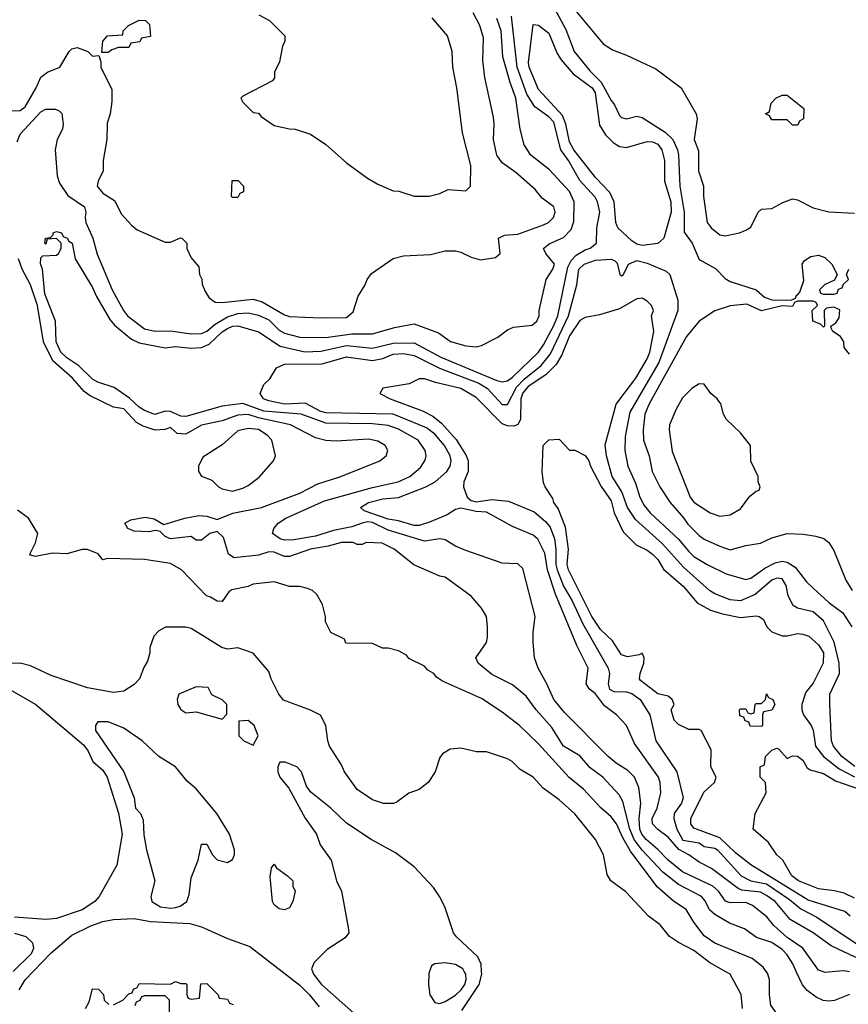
# Model space of a CAD drawing. Header units: inches. Extents: x 1793389 to 1900389, y 320802 to 470796.
# Tile 535 of 656: x 1865449 to 1868645, y 399874 to 403673. Entities that reach past the tile are written whole.
import ezdxf

# ---------------------------------------------------------------- set-up
doc = ezdxf.new("R2010")
doc.units = ezdxf.units.IN
doc.header["$MEASUREMENT"] = 0
doc.layers.add('B8369', color=7, linetype='Continuous')
doc.layers.add('B8460', color=7, linetype='Continuous')

msp = doc.modelspace()

# ---------------------------------------------------------------- linework, layer by layer
at = {"layer": 'B8369', "color": 2}
for points, elevation in [([(1865447.1, 399930), (1865470, 399968.2), (1865500.6, 400000)], 250), ([(1866461.7, 400000), (1866530, 399947.7), (1866567.3, 399910), (1866603.7, 399863.7)], 250), ([(1866578.2, 400000), (1866581.6, 399990), (1866613, 399950), (1866759.6, 399819.6)], 254), ([(1867030, 400000), (1867027.3, 399992.7), (1867025.5, 399950), (1867030.7, 399910), (1867050, 399881), (1867070, 399877.3), (1867090, 399884.9), (1867130, 399908.5), (1867151.3, 399930), (1867165.6, 399950), (1867171.5, 399970), (1867169.5, 399990), (1867163.8, 400000)], 258), ([(1867154.5, 399850), (1867221.1, 399950), (1867231.2, 399990), (1867230.5, 400000)], 254), ([(1868237.5, 399857.5), (1868232.1, 399912.1), (1868189.5, 399989.5), (1868170.9, 400000)], 250), ([(1868647.3, 399530), (1868644.2, 399690), (1868638.2, 399718.2), (1868627.6, 399727.6), (1868610, 399731.6), (1868510, 399694), (1868467.9, 399687.9), (1868448.7, 399690), (1868452.7, 399752.7), (1868390, 399809), (1868346, 399870), (1868340.9, 399910), (1868340.9, 399970), (1868333.6, 399993.6), (1868329.2, 400000)], 246), ([(1868650, 399912), (1868591.8, 399888.2), (1868570, 399885.6), (1868548, 399888), (1868521.7, 399901.7), (1868486.5, 399926.5), (1868468.2, 399948.2), (1868444.9, 400000)], 242), ([(1868596.5, 400000), (1868556.5, 399996.5), (1868545.9, 400000)], 238), ([(1868650, 399998.7), (1868643.9, 400000)], 238), ([(1865810, 399872), (1865846, 399890), (1865870, 399914), (1865882, 399918), (1865887.3, 399932.7), (1865902, 399938), (1865910, 399954), (1866030, 399952), (1866050, 399962), (1866070, 399954), (1866090, 399954), (1866094, 399950), (1866094, 399910), (1866098, 399898), (1866110, 399894), (1866142, 399898), (1866147.3, 399952.7), (1866170, 399954), (1866214, 399910), (1866218, 399898), (1866250, 399894), (1866258, 399878), (1866272.7, 399872.7)], 246), ([(1865702, 399858), (1865716.4, 399883.6), (1865730, 399934), (1865752.7, 399932.7), (1865771.6, 399911.6), (1865774, 399890), (1865792.7, 399872.7)], 246), ([(1866027.3, 399792.7), (1866026, 399890), (1866010, 399906), (1865930, 399906), (1865918, 399902), (1865912, 399888), (1865898, 399882), (1865892.7, 399867.3)], 246)]:
    msp.add_lwpolyline(points, dxfattribs=dict(at, elevation=elevation))
at = {"layer": 'B8460', "color": 2}
for points, elevation in [([(1867493.4, 403750), (1867555.2, 403635.2), (1867587.4, 403550), (1867650, 403474.4), (1867692.2, 403432.2), (1867730, 403360.7), (1867743.7, 403343.7), (1867762.4, 403302.4), (1867770, 403294.8), (1867790, 403290.7), (1867830, 403300.5), (1867850, 403295.5), (1867939.1, 403239.1), (1867968.4, 403210), (1867986.7, 403170), (1867990.4, 403150), (1867995.8, 403030), (1868012, 402930), (1868012.8, 402852.8), (1868043, 402810), (1868070, 402746.8), (1868133, 402713), (1868170, 402674), (1868190, 402662), (1868290.6, 402630.6), (1868322, 402602), (1868350, 402591.3), (1868408.9, 402591.1), (1868428, 402592), (1868442, 402598), (1868446, 402610), (1868449.1, 402610.9), (1868458, 402622), (1868473.6, 402666.4), (1868468, 402730), (1868476.4, 402743.6), (1868500.4, 402759.6), (1868530, 402764.7), (1868555.3, 402755.3), (1868582, 402730), (1868602, 402690), (1868592.7, 402667.3), (1868554, 402650), (1868534, 402630), (1868538, 402618), (1868550, 402614), (1868590, 402614), (1868602, 402618), (1868607.3, 402632.7), (1868622, 402638), (1868627.3, 402652.7), (1868646, 402670), (1868638, 402690), (1868648, 402710)], 238), ([(1865410, 403321), (1865450, 403322), (1865470, 403336), (1865512.3, 403410), (1865529.6, 403450.4), (1865555.3, 403470), (1865604, 403490), (1865639.3, 403550), (1865650, 403560.7), (1865670, 403564.9), (1865712, 403550), (1865730, 403532), (1865754, 403534), (1865762, 403510), (1865762, 403490), (1865803.6, 403403.6), (1865803.6, 403356.4), (1865798, 403310), (1865786, 403274), (1865784.7, 403210), (1865771, 403130), (1865771, 403090), (1865751, 403050), (1865747.3, 403030), (1865770, 403002.8), (1865814.8, 402974.8), (1865842, 402922), (1865879.6, 402879.6), (1865902, 402862), (1866010, 402814), (1866030, 402814), (1866068.4, 402831.6), (1866074, 402830), (1866094, 402810), (1866094, 402790), (1866110, 402754), (1866139.6, 402719.6), (1866142, 402690), (1866151.6, 402671.6), (1866152.7, 402652.7), (1866163.6, 402623.6), (1866179.6, 402599.6), (1866202.8, 402582.8), (1866230, 402581), (1866350, 402594.9), (1866383.8, 402583.8), (1866470, 402533.4), (1866490, 402528), (1866610, 402522), (1866710, 402523.8), (1866734.7, 402545.3), (1866754, 402606), (1866782, 402650), (1866788.7, 402670), (1866806.3, 402693.7), (1866890, 402751.3), (1866930, 402761), (1867033.6, 402766.4), (1867090, 402781), (1867130, 402781), (1867150, 402776), (1867190, 402756), (1867226.4, 402746.4), (1867284.7, 402755.3), (1867302, 402770), (1867295.3, 402830), (1867319.3, 402840.7), (1867370, 402844.9), (1867470, 402880.7), (1867488.7, 402890), (1867508.7, 402910), (1867515.1, 402930), (1867509, 402950), (1867464.2, 402984.2), (1867437.1, 403017.1), (1867362.7, 403082.7), (1867310, 403120.9), (1867289.7, 403149.7), (1867277, 403210), (1867279.5, 403270), (1867276.2, 403296.2), (1867242.7, 403450), (1867235.5, 403515.5), (1867237.5, 403602.5), (1867223.6, 403650), (1867198.6, 403698.6)], 246), ([(1868545.9, 400000), (1868530, 400005.2), (1868469.7, 400089.7), (1868410, 400131.3), (1868357.8, 400177.8), (1868330.9, 400210.9), (1868275.4, 400255.4), (1868250, 400267.1), (1868190, 400265.7), (1868171.1, 400271.1), (1868144.2, 400310), (1868122.9, 400330), (1868005.2, 400385.2), (1867950, 400429.7), (1867910.9, 400470.9), (1867865.1, 400510), (1867848.7, 400530), (1867841.4, 400550), (1867838, 400590), (1867845.6, 400650), (1867837, 400710), (1867820.9, 400750), (1867795.3, 400775.3), (1867750, 400803.7), (1867719.3, 400830), (1867550, 400999.3), (1867509.5, 401050), (1867482.7, 401110), (1867449, 401170), (1867435.3, 401210), (1867429.1, 401270.9), (1867429.1, 401309.1), (1867437.2, 401370), (1867390, 401555.3), (1867370, 401573.2), (1867310, 401575.3), (1867170, 401625.2), (1867130, 401641.2), (1867090, 401666), (1867070, 401669.3), (1867010, 401660.9), (1866870, 401703.5), (1866810, 401732.2), (1866790, 401734.8), (1866770, 401730.7), (1866730, 401715.7), (1866658.7, 401701.3), (1866590, 401680.3), (1866505.7, 401665.7), (1866470, 401664), (1866453.2, 401670), (1866424, 401690), (1866429.2, 401710), (1866446, 401730), (1866476, 401750), (1866624.1, 401815.9), (1866810, 401867.6), (1866908.7, 401890), (1866953.2, 401910), (1866994.9, 401945.1), (1867013.6, 401973.6), (1867017.2, 401990), (1867012.7, 402010), (1866986, 402050), (1866910, 402092.6), (1866870, 402106.9), (1866810, 402113.8), (1866630, 402116.4), (1866534, 402150), (1866390, 402162.2), (1866310, 402191.2), (1866230, 402182), (1866090, 402142), (1866070, 402143.5), (1866030, 402161), (1866010, 402161.7), (1865970, 402149.8), (1865930, 402165.4), (1865910, 402177.4), (1865872.6, 402212.6), (1865813.2, 402253.2), (1865750, 402274.7), (1865730, 402286.3), (1865677.1, 402337.1), (1865630, 402368.4), (1865607.4, 402390), (1865588.7, 402430), (1865586.9, 402510), (1865545.6, 402614.4), (1865537.2, 402710), (1865529.4, 402730.6), (1865530, 402754), (1865538, 402762), (1865590, 402764.7), (1865598, 402770), (1865608, 402790), (1865608, 402810), (1865590, 402828), (1865554, 402826), (1865550, 402806), (1865546, 402810), (1865548, 402830), (1865568, 402832), (1865578, 402842), (1865578, 402850), (1865590, 402854.8), (1865610, 402850.8), (1865616, 402836), (1865631.3, 402830), (1865638, 402818), (1865650.8, 402810), (1865662.8, 402750), (1865730, 402639.1), (1865744.7, 402604.7), (1865796, 402516), (1865814.4, 402494.4), (1865879.9, 402439.9), (1865910, 402426), (1866010, 402406.7), (1866050, 402412), (1866110, 402405.3), (1866150, 402408.5), (1866179.3, 402420.7), (1866230, 402468.4), (1866250, 402481.3), (1866270, 402490.2), (1866290, 402491.6), (1866370, 402468.2), (1866453.5, 402413.5), (1866548.3, 402391.7), (1866610, 402394), (1866710, 402415.9), (1866810, 402404.9), (1866890, 402424.9), (1866970, 402426.3), (1867073.4, 402370), (1867290, 402281.1), (1867310, 402275.8), (1867330, 402279.5), (1867350, 402293.7), (1867450, 402390.4), (1867470, 402418), (1867510, 402492.7), (1867525.1, 402530), (1867562.8, 402717.2), (1867576.5, 402743.5), (1867596.1, 402763.9), (1867630, 402784.4), (1867649.5, 402790.5), (1867674, 402810), (1867675.6, 402870), (1867686.3, 402930), (1867678, 402970), (1867668.5, 402988.5), (1867610, 403052), (1867565.4, 403130), (1867536.8, 403170), (1867510, 403276.9), (1867490, 403298.5), (1867435.9, 403335.9), (1867405.1, 403385.1), (1867367.9, 403490), (1867346.2, 403686.2)], 238), ([(1866371.6, 403691.6), (1866412, 403670), (1866471.3, 403610), (1866472, 403590), (1866462, 403570), (1866451.3, 403510), (1866432, 403470), (1866431.1, 403448.9), (1866423.6, 403436.4), (1866310, 403378), (1866302, 403370), (1866310, 403354), (1866350, 403314), (1866370, 403312), (1866379.6, 403299.6), (1866430, 403264.7), (1866490, 403251), (1866510.9, 403250.9), (1866570, 403231.3), (1866630, 403191.3), (1866710, 403121), (1866790, 403061), (1866830, 403038), (1866890, 403012), (1866911.1, 403011.1), (1866970, 402991.3), (1867028.4, 402991.6), (1867070, 403002), (1867102, 403018), (1867170, 403012), (1867188, 403030), (1867189, 403110), (1867156.6, 403236.6), (1867135.1, 403410), (1867119.3, 403490), (1867117.2, 403550), (1867099, 403610), (1867040.1, 403680.1)], 250), ([(1867590, 403711), (1867699.8, 403579.8), (1867735.9, 403555.9), (1867790, 403536), (1867903.4, 403483.4), (1868001, 403410), (1868058.8, 403310), (1868062.8, 403290), (1868050.9, 403210.9), (1868067.3, 403167.3), (1868068, 403090), (1868086.8, 403030), (1868087.3, 402990), (1868100.7, 402890), (1868116, 402870), (1868150, 402842.8), (1868170, 402838.8), (1868226, 402850), (1868250, 402861), (1868270, 402872), (1868298, 402930), (1868310, 402942), (1868350, 402944.7), (1868392.5, 402967.5), (1868430, 402981), (1868450, 402978), (1868510, 402946.8), (1868570, 402930.8), (1868670, 402926.8)], 242), ([(1865439.1, 403200.9), (1865450, 403230.7), (1865530, 403317.1), (1865550, 403328), (1865586.8, 403326.8), (1865601, 403321), (1865610.7, 403310.7), (1865616, 403270), (1865614, 403250), (1865593.4, 403210), (1865584.9, 403170), (1865593.7, 403070), (1865601.7, 403041.7), (1865634.9, 402994.9), (1865698.8, 402950), (1865704, 402930), (1865700.7, 402910), (1865704, 402890), (1865730.3, 402830.3), (1865747.6, 402767.6), (1865806, 402630), (1865848.5, 402550), (1865864.4, 402530), (1865930, 402480.4), (1865970, 402470.4), (1866030, 402472), (1866110, 402460.3), (1866150, 402461.5), (1866170, 402470.3), (1866202.5, 402497.5), (1866250, 402526.4), (1866290, 402539.2), (1866330, 402541.5), (1866370, 402532.9), (1866410, 402514.3), (1866450, 402475.3), (1866470, 402463.1), (1866530, 402447.2), (1866630, 402446), (1866730, 402460.9), (1866810, 402460.5), (1866894.5, 402485.5), (1866970, 402498.8), (1867064.5, 402464.5), (1867110.5, 402430.5), (1867170, 402414.8), (1867210, 402411), (1867230, 402416), (1867292.9, 402447.1), (1867330, 402476), (1867353.6, 402486.4), (1867425.6, 402494.4), (1867444, 402510), (1867452.7, 402530), (1867453.2, 402550), (1867479.3, 402670), (1867506, 402710), (1867511.5, 402730), (1867479, 402770), (1867469.2, 402790), (1867491.8, 402808.2), (1867547.3, 402832.7), (1867576.6, 402863.4), (1867586.2, 402893.8), (1867587.6, 402970), (1867569.6, 403010), (1867493.3, 403093.3), (1867420.9, 403150), (1867395.1, 403190), (1867379.3, 403250), (1867363.1, 403370), (1867341, 403430), (1867312.8, 403530), (1867306.3, 403630), (1867290, 403677.2)], 242), ([(1868444.9, 400000), (1868431.3, 400030), (1868410, 400064.5), (1868390, 400085.1), (1868350, 400111.8), (1868291.6, 400131.6), (1868245.4, 400165.4), (1868187.2, 400187.2), (1868130, 400220.7), (1868110, 400238), (1868093.3, 400273.3), (1868079.5, 400290), (1867990, 400335.4), (1867930, 400383), (1867850, 400468.3), (1867819.8, 400510), (1867802.9, 400550), (1867776.2, 400656.2), (1867762, 400682), (1867698, 400750), (1867650, 400786.6), (1867610, 400832), (1867547, 400870), (1867501.5, 400941.5), (1867440.9, 401010), (1867402, 401062), (1867350, 401106), (1867270, 401146.6), (1867217.2, 401190), (1867209, 401210), (1867249, 401270), (1867254, 401290), (1867254, 401330), (1867249, 401370), (1867230, 401402), (1867190, 401449), (1867090, 401521.2), (1867070, 401525.2), (1866969.4, 401569.4), (1866894, 401630), (1866847.1, 401652.9), (1866784.7, 401655.3), (1866770, 401648), (1866750, 401648), (1866735.3, 401655.3), (1866690, 401656), (1866638.8, 401641.2), (1866570, 401629.4), (1866490, 401601.6), (1866470, 401601.6), (1866430, 401618.4), (1866410, 401619.6), (1866370, 401607), (1866276.5, 401596.5), (1866254, 401610), (1866234.8, 401674.8), (1866210, 401698), (1866182, 401690), (1866150, 401664), (1866130, 401664), (1866110, 401678), (1866030, 401669.6), (1866010, 401679), (1865990, 401698), (1865980.4, 401700.4), (1865970, 401702), (1865950, 401696), (1865890, 401699.6), (1865865.2, 401710), (1865854, 401730), (1865877, 401743), (1865932.8, 401752.8), (1865966.8, 401746.8), (1866004.7, 401724.7), (1866086, 401750), (1866140.2, 401759.8), (1866170, 401757.3), (1866210, 401744.7), (1866271.3, 401768.7), (1866382, 401790), (1866530, 401846), (1866598.4, 401881.6), (1866688, 401910), (1866838, 401970), (1866862, 401990), (1866868.7, 402010), (1866859, 402030), (1866830, 402046), (1866793.8, 402053.8), (1866670, 402046.6), (1866629.5, 402049.5), (1866590, 402059.5), (1866493.2, 402110), (1866370, 402136), (1866330, 402149.8), (1866290, 402146.4), (1866230, 402124.7), (1866150, 402107.6), (1866090, 402074), (1866056, 402076), (1866030, 402099), (1866008.1, 402091.9), (1865970.7, 402089.3), (1865924.5, 402104.5), (1865898.9, 402118.9), (1865850, 402171.3), (1865810, 402178), (1865720.8, 402220.8), (1865698, 402238), (1865652, 402290), (1865576.4, 402356.4), (1865540.5, 402430), (1865516.9, 402570), (1865489.7, 402650), (1865457.6, 402710), (1865444.5, 402750)], 242), ([(1868674.9, 400054.9), (1868579.8, 400099.8), (1868510, 400149.7), (1868420.7, 400200.7), (1868363.6, 400270), (1868330, 400294), (1868306.3, 400306.3), (1868234.5, 400314.5), (1868220.3, 400320.3), (1868117.5, 400397.5), (1868070, 400421.6), (1868030.8, 400450.8), (1867991.4, 400471.4), (1867950, 400518.7), (1867910, 400547.6), (1867890, 400569.5), (1867888.5, 400590), (1867907.8, 400630), (1867921.6, 400690), (1867919.7, 400730), (1867913.6, 400750), (1867820.1, 400880.1), (1867789.3, 400950), (1867751.1, 400991.1), (1867704.8, 401024.8), (1867670, 401071.5), (1867647, 401090), (1867634.5, 401110), (1867642, 401170), (1867598.3, 401258.3), (1867516.4, 401456.4), (1867485.1, 401550), (1867474.8, 401614.8), (1867447.9, 401667.9), (1867430, 401683.7), (1867350, 401717.2), (1867250, 401772.6), (1867210, 401774.8), (1867150, 401787.9), (1867130, 401783.1), (1867097.5, 401762.5), (1867030, 401733.3), (1866990, 401720.9), (1866970, 401721.5), (1866910, 401738.9), (1866870, 401745.3), (1866778, 401778), (1866764, 401790), (1866794, 401810), (1866850, 401824.2), (1866910, 401828.8), (1867016, 401870), (1867051.8, 401890), (1867096.2, 401930), (1867109.7, 401950.3), (1867113.6, 401970), (1867109.6, 401990), (1867088, 402030), (1867050, 402073), (1867017.5, 402097.5), (1866890, 402150.9), (1866630, 402156.1), (1866610, 402161.4), (1866550, 402193.6), (1866470, 402188.8), (1866410, 402202.4), (1866389.4, 402210), (1866376, 402230), (1866390, 402264.7), (1866413.6, 402286.4), (1866439, 402330), (1866470, 402343), (1866615.1, 402344.9), (1866710, 402371.5), (1866810, 402357.4), (1866850, 402365.7), (1866890, 402382.7), (1866930, 402385.2), (1866970, 402377.3), (1867068.5, 402328.5), (1867220.5, 402270), (1867253.7, 402250), (1867310, 402188.2), (1867330, 402188), (1867365, 402255), (1867394.9, 402285.1), (1867461, 402339), (1867496.8, 402383.2), (1867566.6, 402530), (1867597.6, 402650), (1867606.2, 402710), (1867626, 402730), (1867670, 402744.7), (1867730, 402748.8), (1867743.9, 402743.9), (1867753.5, 402733.5), (1867763.8, 402690), (1867770, 402683.8), (1867778, 402690), (1867797, 402730), (1867830, 402744), (1867870, 402733.7), (1867942.8, 402702.8), (1867957.3, 402690), (1867988.2, 402590), (1867988.4, 402550), (1867914, 402350), (1867802, 402158), (1867784.7, 402064.7), (1867783.8, 402010), (1867794.9, 401950), (1867824.9, 401884.9), (1867841.3, 401830), (1867858, 401798), (1867881.6, 401770), (1867990, 401668.2), (1868030, 401620.5), (1868050, 401601.6), (1868100.7, 401570), (1868174.4, 401534.4), (1868250, 401512.7), (1868270, 401518.4), (1868324, 401556), (1868363.6, 401576.4), (1868390, 401583.1), (1868410, 401579.5), (1868440.5, 401560.5), (1868483.9, 401503.9), (1868510, 401478.8), (1868570, 401424), (1868623.8, 401383.8), (1868658.8, 401330)], 234), ([(1868670.9, 400790.9), (1868620.3, 400830), (1868588.5, 400870), (1868580.4, 400890), (1868574.8, 401030), (1868574, 401070), (1868611.6, 401150), (1868610.3, 401189.7), (1868591.1, 401271.1), (1868550, 401352.7), (1868510, 401388.4), (1868450, 401402), (1868432.7, 401412.7), (1868413, 401450), (1868406, 401490), (1868390, 401515.5), (1868370, 401517.6), (1868350, 401510.3), (1868285.5, 401454.5), (1868230, 401430.4), (1868190, 401434.9), (1868130, 401458), (1868110.3, 401470.3), (1868010, 401560.3), (1867928.5, 401650), (1867824.1, 401744.1), (1867793.4, 401790), (1867771.3, 401851.3), (1867734.9, 401910), (1867713.1, 401990), (1867707.4, 402032.6), (1867750.3, 402189.7), (1867825.3, 402290), (1867870, 402364.5), (1867879.5, 402390), (1867895.3, 402470), (1867886.8, 402530), (1867894, 402550), (1867886.8, 402570), (1867870, 402586.8), (1867850, 402598.8), (1867830, 402596), (1867762.5, 402557.5), (1867685.8, 402534.2), (1867630, 402523.1), (1867610, 402512.2), (1867570, 402452.7), (1867540.6, 402379.4), (1867518.3, 402341.7), (1867478.1, 402301.9), (1867410, 402256.9), (1867390, 402233.4), (1867382.2, 402210), (1867380.5, 402130), (1867370, 402110.7), (1867355.6, 402104.4), (1867330, 402105.3), (1867310, 402113.7), (1867210, 402214.9), (1867150.7, 402250), (1867052.2, 402272.2), (1867010, 402286.8), (1866990, 402286.8), (1866951.7, 402268.3), (1866850, 402251.3), (1866838, 402230), (1866878, 402210), (1867003.1, 402163.1), (1867042.7, 402142.7), (1867075.5, 402115.5), (1867132.9, 402052.9), (1867171.7, 401991.7), (1867178.5, 401970), (1867178.7, 401930), (1867162.7, 401890), (1867160.9, 401870), (1867175.6, 401830), (1867190, 401816.9), (1867210, 401812.8), (1867270, 401821.5), (1867334.9, 401814.9), (1867433.9, 401773.9), (1867477, 401737), (1867494.7, 401714.7), (1867512, 401670), (1867517.1, 401630), (1867516.8, 401570), (1867522, 401550), (1867546.7, 401486.7), (1867579.8, 401430), (1867621.3, 401341.3), (1867718.7, 401170), (1867723.6, 401150), (1867719.5, 401110), (1867723.7, 401090), (1867741.2, 401081.2), (1867790, 401079.6), (1867810, 401073.3), (1867842.9, 401050), (1867879.5, 400990), (1867902.9, 400890), (1867984.2, 400770), (1868007.8, 400670), (1868002.4, 400650), (1867973, 400610), (1867972.3, 400590), (1867984.2, 400550), (1868007.5, 400507.5), (1868070, 400496.9), (1868090, 400482.4), (1868130, 400476), (1868140.7, 400470), (1868231.6, 400370), (1868269.3, 400350), (1868330, 400338.4), (1868418.4, 400278.4), (1868462.6, 400242.6), (1868523.7, 400210), (1868695.3, 400095.3)], 230), ([(1868650, 402382), (1868630, 402408), (1868628.7, 402430), (1868615.3, 402450), (1868586, 402470), (1868580.4, 402480.4), (1868578, 402490), (1868597.5, 402502.5), (1868610, 402522), (1868612.7, 402552.7), (1868590, 402564), (1868561, 402559), (1868552, 402550), (1868554, 402490), (1868550, 402486), (1868538, 402498), (1868508, 402510), (1868506, 402550), (1868526, 402570), (1868522, 402582), (1868510, 402586), (1868450, 402586), (1868438, 402582), (1868430, 402566), (1868390, 402568), (1868310, 402549), (1868254.6, 402574.6), (1868190, 402569.2), (1868130, 402549.2), (1868070, 402509.2), (1868020.7, 402450), (1867877, 402190), (1867860.3, 402150), (1867854, 402090), (1867854.9, 402050), (1867877.1, 401990), (1867888.4, 401930), (1867918, 401870), (1867958, 401810), (1868010.2, 401750.2), (1868025.9, 401725.9), (1868070, 401682), (1868088.8, 401668.8), (1868150, 401640.7), (1868190, 401627.3), (1868250, 401644), (1868307, 401653), (1868350, 401674), (1868410, 401690.6), (1868472.5, 401687.5), (1868519.9, 401679.9), (1868550.5, 401670.5), (1868570, 401656), (1868590, 401624.7), (1868635.5, 401510), (1868660.5, 401470)], 238), ([(1868653.2, 400213.2), (1868632.1, 400232.1), (1868490, 400276), (1868270, 400412), (1868210, 400458), (1868150, 400516.3), (1868050, 400553.2), (1868038, 400570), (1868038, 400590), (1868087.6, 400692.4), (1868128.7, 400730), (1868135.3, 400750), (1868115.3, 400790), (1868116, 400856), (1868078, 400930), (1868070, 400934), (1868030, 400934), (1867990, 400953.2), (1867973.2, 400970), (1867962, 401010), (1867973.6, 401030), (1867966, 401050), (1867950, 401062), (1867910, 401071.6), (1867843.5, 401123.5), (1867839.7, 401130), (1867842.4, 401150), (1867856.9, 401190), (1867858.4, 401210), (1867850, 401229), (1867838, 401222), (1867793.8, 401213.8), (1867770, 401222.7), (1867736.2, 401276.2), (1867690, 401319.5), (1867655.6, 401370), (1867566.6, 401550), (1867560.5, 401570), (1867566, 401630), (1867554.5, 401714.5), (1867526.6, 401786.6), (1867509.2, 401810), (1867505.2, 401825.2), (1867475.3, 401870), (1867470, 401886), (1867464, 401930), (1867468, 402030), (1867490, 402052), (1867530, 402054), (1867570, 402012), (1867590, 402012), (1867630, 401991.3), (1867644.7, 401970), (1867650.7, 401950), (1867691.5, 401871.5), (1867730, 401816), (1867741.6, 401770), (1867776.5, 401696.5), (1867826.7, 401646.7), (1867870, 401625.5), (1867890.5, 401610), (1867910.4, 401590), (1867932.7, 401552.7), (1868010, 401485.5), (1868062.7, 401422.7), (1868114.4, 401394.4), (1868160.4, 401380.4), (1868230, 401365.7), (1868290, 401373), (1868302, 401370), (1868318, 401358), (1868331, 401330), (1868350.6, 401310.6), (1868390, 401294.8), (1868410, 401294.8), (1868450, 401304), (1868470, 401302), (1868493.8, 401293.8), (1868530, 401260.7), (1868550.3, 401230), (1868548, 401190), (1868510, 401113.2), (1868481.6, 401078.4), (1868466.4, 401030), (1868466.7, 401010), (1868472.4, 400990), (1868502.4, 400950), (1868510, 400931), (1868518.7, 400870), (1868550.4, 400830), (1868610, 400782.7), (1868670, 400751.2)], 226), ([(1868329.2, 400000), (1868317.2, 400017.2), (1868274, 400050), (1868130, 400109.6), (1868090, 400138), (1868049.3, 400190), (1868019.7, 400239.7), (1867971.1, 400271.1), (1867907.5, 400327.5), (1867804.9, 400464.9), (1867775.4, 400515.4), (1867751.1, 400570), (1867730, 400597), (1867691.3, 400631.3), (1867623.3, 400703.3), (1867568.4, 400748.4), (1867450, 400879.3), (1867377.2, 400950), (1867310, 401001.2), (1867230, 401053.2), (1867080.2, 401120.2), (1867056.4, 401136.4), (1867046, 401150), (1867023.1, 401163.1), (1867010, 401178), (1866950, 401208), (1866940.4, 401220.4), (1866910, 401238), (1866870, 401248), (1866848.4, 401248.4), (1866810, 401266), (1866707.3, 401267.3), (1866702, 401282), (1866648.7, 401308.7), (1866628.9, 401348.9), (1866628.7, 401370), (1866616.4, 401416.4), (1866594.6, 401454.6), (1866578, 401470), (1866558.6, 401478.6), (1866530, 401485.2), (1866490, 401485.2), (1866430, 401504), (1866350, 401495.1), (1866330, 401486), (1866266.8, 401473.2), (1866255.3, 401464.7), (1866230, 401428), (1866210, 401428.7), (1866185.2, 401445.2), (1866169, 401450), (1866073.2, 401550), (1866030, 401575.1), (1865930, 401589.5), (1865786.8, 401593.2), (1865770, 401589), (1865751.7, 401611.7), (1865710, 401628.2), (1865690, 401628.2), (1865630, 401612.3), (1865574.6, 401614.6), (1865510, 401602), (1865490, 401606), (1865488, 401610), (1865510, 401654), (1865518, 401690), (1865482, 401750), (1865440.2, 401780.2)], 246), ([(1868170.9, 400000), (1868110, 400034.5), (1868050, 400080.7), (1867990, 400112.3), (1867955.9, 400135.9), (1867920.2, 400180.2), (1867874.2, 400214.2), (1867787.2, 400307.2), (1867729.6, 400349.6), (1867715.1, 400375.1), (1867700.9, 400450), (1867669.6, 400509.6), (1867590, 400609), (1867530, 400662.7), (1867467.7, 400707.7), (1867429.5, 400749.5), (1867380.1, 400780.1), (1867348.7, 400810), (1867330, 400821.2), (1867250, 400848), (1867211.6, 400848.4), (1867150, 400862), (1867110, 400858), (1867079.6, 400840.4), (1867070, 400826), (1867051.3, 400770), (1867024.7, 400730), (1866990, 400702), (1866950, 400688.7), (1866905.4, 400654.6), (1866891.1, 400648.9), (1866851.6, 400648.4), (1866810, 400662), (1866750, 400702), (1866702, 400770), (1866690, 400798), (1866644, 400870), (1866637.2, 400890), (1866629.3, 400949.3), (1866609.1, 400989.1), (1866570, 401009), (1866466.8, 401046.8), (1866449, 401070), (1866419, 401130), (1866410, 401158), (1866350, 401228), (1866290, 401249.2), (1866250, 401244.5), (1866228.7, 401250), (1866110, 401324), (1866090, 401328.7), (1866011.6, 401328.4), (1865985.4, 401314.6), (1865966.4, 401293.6), (1865951.3, 401250), (1865951.3, 401230), (1865942, 401198), (1865927.1, 401172.9), (1865911.3, 401130), (1865890, 401108), (1865850, 401082), (1865810, 401077.2), (1865710, 401094.5), (1865570, 401142.9), (1865490, 401179.3), (1865450, 401189.3), (1865410, 401189)], 250), ([(1865410, 401087.7), (1865510.3, 401030.3), (1865695.4, 400875.4), (1865713, 400850), (1865730.4, 400810.4), (1865770, 400777.3), (1865785.5, 400750), (1865830, 400611.3), (1865843.8, 400530), (1865823, 400410), (1865754.8, 400290), (1865738.8, 400270), (1865690, 400238), (1865590, 400205.1), (1865550, 400200.5), (1865428.7, 400210)], 250), ([(1868670, 400283.6), (1868630, 400302), (1868592.1, 400312.1), (1868530, 400318.7), (1868453.2, 400350), (1868427, 400370), (1868392.7, 400430), (1868369.2, 400450), (1868337.5, 400497.5), (1868278, 400550), (1868286, 400610), (1868328, 400690), (1868326, 400730), (1868306, 400750), (1868306, 400790), (1868322, 400798), (1868326, 400830), (1868350, 400854), (1868370, 400862), (1868378, 400858), (1868410, 400822), (1868430, 400832), (1868450, 400831.3), (1868470, 400816), (1868486.4, 400786.4), (1868498.8, 400778.8), (1868550, 400763.8), (1868596.1, 400736.1), (1868685.1, 400705.1)], 222), ([(1867230.5, 400000), (1867228.4, 400028.4), (1867216.4, 400056.4), (1867133.6, 400133.6), (1867122, 400150), (1867088.7, 400250), (1867068.7, 400290), (1867044.7, 400324.7), (1866970, 400404), (1866898, 400458), (1866804, 400510), (1866710, 400572.7), (1866649.2, 400630), (1866572.3, 400692.3), (1866555.5, 400715.5), (1866535.3, 400770), (1866518, 400790), (1866472.7, 400807.3), (1866452.7, 400807.3), (1866444.7, 400790), (1866444.7, 400770), (1866452, 400750), (1866487.1, 400707.1), (1866550, 400591.3), (1866594, 400530), (1866608.5, 400488.5), (1866650.7, 400430), (1866670.8, 400350), (1866690.7, 400310), (1866716, 400170), (1866718, 400150), (1866704.7, 400130), (1866635.1, 400084.9), (1866584.4, 400035.6), (1866574.9, 400010), (1866578.2, 400000)], 254), ([(1865500.6, 400000), (1865570, 400072.2), (1865650, 400140.5), (1865723, 400177), (1865770, 400193), (1865810, 400200.4), (1865890, 400204.9), (1865953.1, 400193.1), (1866105.5, 400185.5), (1866150, 400172.2), (1866250, 400128), (1866336.1, 400096.1), (1866461.7, 400000)], 250), ([(1865423.2, 400000), (1865494.5, 400070), (1865502.7, 400090), (1865499, 400110), (1865473.6, 400133.6), (1865430, 400146.6)], 254), ([(1867163.8, 400000), (1867158, 400010), (1867130, 400027.3), (1867090, 400033.6), (1867050.6, 400029.4), (1867038, 400022), (1867030, 400000)], 258), ([(1868643.9, 400000), (1868630, 400002.9), (1868596.5, 400000)], 238)]:
    msp.add_lwpolyline(points, dxfattribs=dict(at, elevation=elevation))
for points, elevation in [([(1865766, 403546), (1865769.2, 403590), (1865788, 403610), (1865846, 403614), (1865848, 403630), (1865868, 403650), (1865910, 403671.3), (1865934, 403670), (1865950, 403654), (1865952.7, 403607.3), (1865918, 403602), (1865912.7, 403587.3), (1865878, 403582), (1865870, 403566), (1865830, 403566), (1865803.6, 403556.4), (1865790, 403546)], 246), ([(1867790, 403179.5), (1867870, 403203), (1867890, 403201.6), (1867910, 403192.4), (1867926.4, 403170), (1867936.5, 403130), (1867936, 403050), (1867960.2, 402970), (1867962.7, 402930), (1867934, 402830), (1867910, 402809.6), (1867850, 402801.7), (1867830, 402806.9), (1867810, 402818.9), (1867756.3, 402870), (1867748, 402890), (1867742.6, 402970), (1867725.7, 403005.7), (1867670, 403063.6), (1867587.1, 403170), (1867570, 403201.2), (1867556.3, 403270), (1867542.6, 403302.6), (1867450, 403402.7), (1867413.6, 403490), (1867412, 403508), (1867430, 403654), (1867450, 403651.3), (1867490, 403621), (1867522.4, 403542.4), (1867537.3, 403517.3), (1867584.2, 403464.2), (1867657.4, 403410), (1867668.8, 403390), (1867686, 403266), (1867708.5, 403228.5), (1867738.3, 403198.3), (1867763.2, 403183.2)], 234), ([(1868430, 403266), (1868410, 403286), (1868350, 403286), (1868342, 403302), (1868326, 403310), (1868342, 403318), (1868348, 403350), (1868366, 403370), (1868390, 403382), (1868410, 403382), (1868474, 403330), (1868472, 403290), (1868458, 403282), (1868450, 403266)], 242), ([(1866270, 402986), (1866266, 402990), (1866268.4, 403051.6), (1866291.6, 403051.6), (1866312, 403030), (1866311.6, 403008.4), (1866298, 403002), (1866290, 402986)], 246), ([(1868070, 402268), (1868042, 402250), (1868006.4, 402213.6), (1867981, 402170), (1867956, 402110), (1867954.8, 402090), (1867966.2, 402006.2), (1868034.8, 401830), (1868050, 401811), (1868112, 401770), (1868150, 401757.3), (1868190, 401762.8), (1868230, 401786), (1868265.6, 401834.4), (1868290, 401854), (1868302, 401858), (1868306, 401870), (1868298, 401890), (1868298, 401910), (1868268.9, 401968.9), (1868268.7, 402030), (1868230, 402078), (1868175.3, 402130), (1868164, 402150), (1868154, 402190), (1868139, 402210), (1868115.3, 402230), (1868090, 402266)], 242), ([(1866330, 402095.6), (1866290, 402086.6), (1866230, 402032), (1866155.3, 401984.7), (1866138, 401950), (1866138, 401930), (1866150, 401912), (1866190, 401896), (1866216, 401870), (1866230, 401863), (1866270, 401854), (1866310, 401864.9), (1866330, 401874.8), (1866372, 401908), (1866428, 401970), (1866435.3, 401990), (1866422, 402050), (1866404, 402070), (1866370, 402091.2)], 246), ([(1866130, 401099), (1866062, 401070), (1866056, 401050), (1866058.8, 401030), (1866070, 401011.3), (1866090, 400998), (1866130, 401002), (1866230, 400974), (1866247.3, 400992.7), (1866248, 401030), (1866230, 401048), (1866190, 401068), (1866176.4, 401096.4)], 254), ([(1868310, 400946), (1868267.3, 400947.3), (1868262, 400962), (1868247.3, 400967.3), (1868242, 400982), (1868227.3, 400987.3), (1868226, 401010), (1868230, 401014), (1868250, 401014), (1868258, 400998), (1868270, 400994), (1868282, 400998), (1868286, 401030), (1868290, 401034), (1868310, 401034), (1868326, 401050), (1868330, 401072), (1868338, 401058), (1868354, 401050), (1868362, 401030), (1868350, 401008), (1868318, 401002), (1868314, 400990), (1868314, 400950)], 222), ([(1865750, 400964), (1865740.7, 400950), (1865741.6, 400930), (1865850.2, 400770.2), (1865890.7, 400670), (1865896, 400630), (1865914.8, 400610), (1865925.5, 400585.5), (1865928.1, 400528.1), (1865938, 400470), (1865970.5, 400350.5), (1865954, 400290), (1865958.8, 400270), (1865991.3, 400250), (1866030, 400244.2), (1866050, 400247), (1866067.8, 400252.2), (1866094, 400270), (1866102.7, 400297.3), (1866110, 400362), (1866137.2, 400430), (1866150, 400492), (1866171.1, 400491.1), (1866192, 400450), (1866211.1, 400431.1), (1866250, 400421), (1866270, 400432), (1866277.2, 400450), (1866278, 400470), (1866258, 400530), (1866209, 400610), (1866130, 400705.2), (1866095.1, 400735.1), (1866049.3, 400790), (1865986, 400830), (1865921.2, 400890), (1865850, 400939.3), (1865790, 400963.7)], 254), ([(1866330, 400968.7), (1866294, 400966), (1866294, 400910), (1866314, 400890), (1866350, 400874), (1866368.7, 400910), (1866353.2, 400950)], 254), ([(1866470, 400238), (1866450, 400242), (1866430, 400258), (1866424, 400270), (1866414.6, 400365.4), (1866420.4, 400399.6), (1866430, 400414), (1866439.6, 400399.6), (1866482, 400370), (1866502, 400350), (1866502, 400330), (1866511.3, 400310), (1866502, 400270), (1866490, 400246)], 250)]:
    msp.add_lwpolyline(points, close=True, dxfattribs=dict(at, elevation=elevation))

doc.saveas('drawing.dxf')
